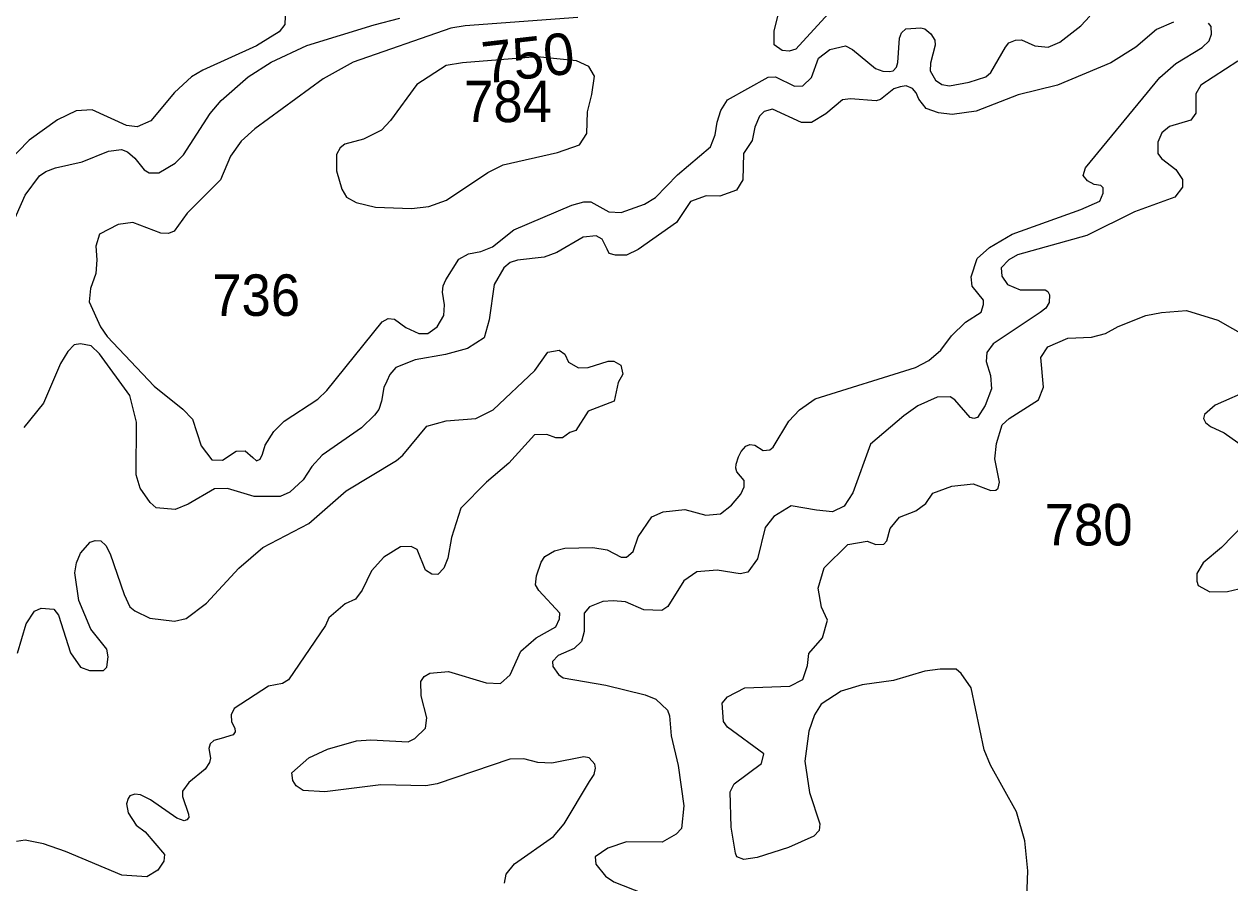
# Model space of a CAD drawing. Extents: x 499.9 to 555.3, y 9281.5 to 9336.8.
# Drawn here: x 548.232 to 552.881, y 9314.737 to 9318.048 of the extents above; entities that cross this region are included whole.
import ezdxf
from ezdxf.enums import TextEntityAlignment as Align

# ---------------------------------------------------------------- set-up
doc = ezdxf.new("R2010")
doc.units = 0
doc.header["$LTSCALE"] = 0.064
doc.layers.add('1', color=7, linetype='Continuous', lineweight=25)
doc.layers.add('2', color=7, linetype='Continuous', lineweight=13)
doc.layers.add('21', color=7, linetype='Continuous')
doc.layers.add('61', color=7, linetype='Continuous')

msp = doc.modelspace()

# ---------------------------------------------------------------- linework, layer by layer
at = {"layer": '1'}
for points in [[(551.775, 9318.4458), (551.8109, 9318.4146), (551.8524, 9318.3327), (551.8506, 9318.2904), (551.8262, 9318.244), (551.7647, 9318.1955), (551.5612, 9318.1917), (551.4687, 9318.1222), (551.3336, 9318.0898), (551.2078, 9317.9517), (551.1814, 9317.9439), (551.1554, 9317.9471), (551.1237, 9317.9686), (551.1237, 9318.0208), (551.1392, 9318.0838), (551.1276, 9318.1504)], [(552.0944, 9314.5764), (552.1023, 9314.7828), (552.0907, 9314.8994), (552.058, 9315.0112), (551.9587, 9315.191), (551.934, 9315.25), (551.8843, 9315.4886), (551.8449, 9315.5446), (551.826, 9315.5608), (551.7645, 9315.5608), (551.7052, 9315.5529), (551.5842, 9315.5179), (551.4633, 9315.5004), (551.3829, 9315.4766), (551.3057, 9315.4262), (551.2795, 9315.3844), (551.2574, 9315.3215), (551.2429, 9315.2069), (551.2604, 9315.0852), (551.2998, 9314.965), (551.2982, 9314.9389), (551.2767, 9314.917), (551.1789, 9314.8729), (551.059, 9314.8354), (551.0074, 9314.8273), (550.9798, 9314.8371), (550.9746, 9314.8511), (550.958, 9314.9515), (550.9549, 9315.0883), (550.9704, 9315.1195), (551.0749, 9315.1978), (551.0847, 9315.2346), (550.9443, 9315.3379), (550.9294, 9315.3598), (550.9236, 9315.4295), (550.9438, 9315.4543), (551.0114, 9315.4889), (551.1851, 9315.4957), (551.2345, 9315.5215), (551.2523, 9315.5754), (551.2574, 9315.6213), (551.3111, 9315.6822), (551.33, 9315.7497), (551.3069, 9315.8006), (551.294, 9315.8738), (551.3169, 9315.9518), (551.4083, 9316.0418), (551.4834, 9316.0543), (551.5158, 9316.0422), (551.5472, 9316.0434), (551.5585, 9316.056), (551.571, 9316.1037), (551.6068, 9316.1476), (551.6708, 9316.1712), (551.709, 9316.1995), (551.7356, 9316.2393), (551.8089, 9316.2669), (551.8914, 9316.2751), (551.959, 9316.2496), (551.9792, 9316.2509), (551.9875, 9316.2589), (551.9927, 9316.2815), (551.9753, 9316.3726), (551.9814, 9316.4316), (552.0027, 9316.5037), (552.0304, 9316.5281), (552.1438, 9316.5996), (552.1626, 9316.649), (552.1521, 9316.7626), (552.1796, 9316.8043), (552.2561, 9316.8372), (552.3482, 9316.8406), (552.4023, 9316.8549), (552.451, 9316.8828), (552.5567, 9316.9251), (552.6171, 9316.9367)], [(552.6171, 9316.9367), (552.7137, 9316.9438), (552.8352, 9316.9062), (552.9475, 9316.8423), (552.9997, 9316.8224), (553.0548, 9316.8232)], [(552.964, 9316.6407), (552.8241, 9316.5784), (552.7834, 9316.5431), (552.7795, 9316.5275), (552.7868, 9316.5123), (552.8062, 9316.4964), (552.8589, 9316.4725), (552.9333, 9316.4197)], [(552.9345, 9316.1182), (552.8493, 9316.0296), (552.7789, 9315.9716), (552.7538, 9315.9294), (552.7533, 9315.9009), (552.7596, 9315.8833), (552.8036, 9315.859), (552.8718, 9315.8605), (552.9379, 9315.876)]]:
    msp.add_lwpolyline(points, dxfattribs=at)
msp.add_lwpolyline([(550.4309, 9317.8478), (550.4097, 9317.8851), (550.3624, 9317.9073), (550.2101, 9317.9224), (549.922, 9317.8989), (549.8595, 9317.8881), (549.7468, 9317.816), (549.6443, 9317.6765), (549.6097, 9317.639), (549.5414, 9317.6041), (549.469, 9317.5856), (549.4509, 9317.5711), (549.4367, 9317.5456), (549.4365, 9317.483), (549.4576, 9317.4114), (549.4754, 9317.3816), (549.5128, 9317.3604), (549.587, 9317.3425), (549.7261, 9317.3373), (549.7921, 9317.3452), (549.8605, 9317.3695), (550.0204, 9317.4762), (550.0787, 9317.5055), (550.2887, 9317.5535), (550.3741, 9317.5834), (550.4024, 9317.6263), (550.4042, 9317.7104), (550.4214, 9317.7773)], close=True, dxfattribs=at)
at = {"layer": '2'}
for points in [[(549.2383, 9318.0791), (549.2379, 9318.0473), (549.216, 9318.0181), (549.1283, 9317.9647), (548.9208, 9317.8704), (548.8779, 9317.8454), (548.8115, 9317.785), (548.7211, 9317.6756), (548.6685, 9317.6525), (548.6272, 9317.6575), (548.4942, 9317.7173), (548.4329, 9317.7133), (548.3612, 9317.6798), (548.2518, 9317.6009), (548.1659, 9317.5116)], [(550.3678, 9318.0732), (549.9323, 9318.0422), (549.8782, 9318.0324), (549.5009, 9317.9009), (549.3855, 9317.8374), (549.1214, 9317.6444), (549.0694, 9317.5972), (549.0275, 9317.5394), (548.9901, 9317.4481), (548.8604, 9317.3197), (548.8108, 9317.25), (548.7886, 9317.2404), (548.7592, 9317.2418), (548.651, 9317.2828), (548.5943, 9317.276), (548.5231, 9317.2383), (548.5086, 9317.1918)], [(548.5263, 9316.8811), (548.5525, 9316.8437), (548.734, 9316.6519), (548.8443, 9316.5637), (548.8819, 9316.5244), (548.9146, 9316.4222), (548.9565, 9316.3685), (548.997, 9316.3667), (549.0497, 9316.4011), (549.0845, 9316.4029), (549.1138, 9316.3766), (549.1277, 9316.3641), (549.1422, 9316.3702), (549.1509, 9316.3897), (549.1612, 9316.4253), (549.1951, 9316.4768), (549.2344, 9316.5176), (549.3649, 9316.6025), (549.4001, 9316.6356), (549.6129, 9316.9004), (549.6354, 9316.9136), (549.6609, 9316.9109), (549.7039, 9316.879), (549.754, 9316.8555), (549.7889, 9316.8552), (549.8243, 9316.8809), (549.85, 9316.9252), (549.8533, 9316.9664), (549.8457, 9317.0142), (549.8484, 9317.0392), (549.8584, 9317.0619), (549.9088, 9317.1422), (549.9458, 9317.1621), (549.9935, 9317.1718), (550.0378, 9317.1901), (550.12, 9317.2548), (550.3437, 9317.35), (550.3906, 9317.3625), (550.4168, 9317.3625), (550.4869, 9317.3248), (550.5338, 9317.3215), (550.6244, 9317.3536), (550.6667, 9317.3803), (550.7511, 9317.4677), (550.8793, 9317.5756), (550.8971, 9317.6214), (550.9039, 9317.6699), (550.9191, 9317.7158), (550.9442, 9317.7561), (551.1011, 9317.8441), (551.1297, 9317.8447), (551.2025, 9317.8087), (551.2348, 9317.8103), (551.2681, 9317.8419), (551.2945, 9317.9169), (551.3384, 9317.9499), (551.3995, 9317.9641), (551.4259, 9317.9499), (551.5151, 9317.877), (551.5429, 9317.8667), (551.5683, 9317.8659), (551.5836, 9317.8686), (551.5953, 9317.8828), (551.601, 9317.9), (551.6075, 9317.9938), (551.6147, 9318.0146), (551.6316, 9318.0296), (551.69, 9318.0342), (551.7057, 9318.03), (551.7285, 9318.0103), (551.7441, 9317.9859), (551.7456, 9317.9669), (551.7264, 9317.8979), (551.7254, 9317.8681), (551.7459, 9317.8324), (551.7701, 9317.8149), (551.8003, 9317.8105), (551.8755, 9317.8246), (551.9403, 9317.8456), (551.9598, 9317.862), (552.0163, 9317.9595), (552.0295, 9317.9757), (552.0544, 9317.9867), (552.0784, 9317.9877), (552.1294, 9317.9645), (552.1803, 9317.9598), (552.2255, 9317.9791), (552.3066, 9318.0413), (552.341, 9318.079)], [(548.5572, 9317.5582), (548.608, 9317.5646), (548.6304, 9317.5564), (548.6597, 9317.5313), (548.6948, 9317.487), (548.7141, 9317.475), (548.7512, 9317.4743), (548.8149, 9317.5119), (548.8469, 9317.5436), (548.9499, 9317.7032), (548.9919, 9317.7536), (549.0965, 9317.8454), (549.1849, 9317.9013), (549.3226, 9317.9662), (549.5815, 9318.0461), (549.6807, 9318.0708)], [(552.6634, 9318.0562), (552.5979, 9318.0281), (552.5192, 9317.9596), (552.4222, 9317.8991), (552.2167, 9317.8125), (552.065, 9317.7762), (551.9026, 9317.7125), (551.811, 9317.7002), (551.7583, 9317.7056), (551.7101, 9317.7223), (551.6822, 9317.7584), (551.6722, 9317.7839), (551.6578, 9317.7995), (551.6334, 9317.8106), (551.6106, 9317.8065), (551.5851, 9317.7987), (551.5345, 9317.7573), (551.5181, 9317.753), (551.4183, 9317.7605), (551.3871, 9317.7569), (551.3239, 9317.7018), (551.2682, 9317.6685), (551.23, 9317.6691), (551.1172, 9317.7205), (551.0853, 9317.7113), (551.0675, 9317.6929), (551.0503, 9317.6508), (551.0389, 9317.5999), (551.0063, 9317.5496), (551.004, 9317.448), (550.9784, 9317.4075), (550.9142, 9317.3854), (550.8625, 9317.3864), (550.8015, 9317.3647), (550.7474, 9317.2832), (550.5998, 9317.1793), (550.5544, 9317.1579), (550.5123, 9317.1568), (550.4876, 9317.1637), (550.4799, 9317.1799), (550.4614, 9317.2187), (550.4385, 9317.2319), (550.3883, 9317.2272), (550.2863, 9317.167), (550.2373, 9317.1501), (550.1343, 9317.1384), (550.1059, 9317.1297), (550.0823, 9317.1089), (550.0445, 9317.0443), (550.0252, 9316.9083), (550.0055, 9316.8386), (549.9417, 9316.7975), (549.8564, 9316.774), (549.7396, 9316.7532), (549.6652, 9316.7239), (549.643, 9316.6967), (549.6308, 9316.6717), (549.6187, 9316.6467), (549.6098, 9316.5941), (549.5996, 9316.562), (549.5833, 9316.5402), (549.533, 9316.4911), (549.3818, 9316.3865), (549.341, 9316.3425)], [(551.2213, 9316.561), (551.2827, 9316.6034), (551.6691, 9316.7239), (551.7203, 9316.7516), (551.7674, 9316.7908), (551.8085, 9316.846), (551.8622, 9316.8986), (551.9219, 9316.9381), (551.9315, 9316.9665), (551.9312, 9316.9844), (551.887, 9317.0379), (551.8832, 9317.0733), (551.9072, 9317.1451), (551.954, 9317.1865), (552.0418, 9317.2385), (552.3063, 9317.3332), (552.3801, 9317.3656), (552.3933, 9317.3961), (552.3932, 9317.4166), (552.3837, 9317.4261), (552.3579, 9317.4299), (552.3321, 9317.4436), (552.3161, 9317.4647), (552.3241, 9317.4939), (552.6111, 9317.8427), (552.673, 9317.8969), (552.7739, 9317.958), (552.8012, 9317.9839), (552.8104, 9318.0089), (552.8096, 9318.0386), (552.7991, 9318.0515)], [(552.9122, 9317.9051), (552.7698, 9317.8132), (552.75, 9317.7796), (552.7497, 9317.705), (552.7307, 9317.6781), (552.649, 9317.6541), (552.6193, 9317.6292), (552.6034, 9317.5925), (552.6039, 9317.5493), (552.6177, 9317.5305), (552.6735, 9317.4883), (552.699, 9317.4495), (552.6985, 9317.4191), (552.6688, 9317.3805), (552.5138, 9317.3242), (552.3292, 9317.2336), (552.0626, 9317.1589), (552.0291, 9317.1398), (551.9997, 9317.109), (552.0026, 9317.0768), (552.0236, 9317.0442), (552.0721, 9317.0239), (552.1692, 9317.0235), (552.1796, 9317.0173), (552.1858, 9317.0046), (552.1851, 9316.9746), (552.1713, 9316.9529), (552.1502, 9316.9368), (551.968, 9316.8155), (551.9442, 9316.7817), (551.9417, 9316.7476), (551.9588, 9316.6934), (551.9622, 9316.6423), (551.9383, 9316.5782), (551.9083, 9316.5311), (551.8939, 9316.5281), (551.8799, 9316.5315), (551.8204, 9316.5989), (551.803, 9316.6112), (551.753, 9316.6095), (551.6783, 9316.5761), (551.6241, 9316.5381), (551.4961, 9316.4283), (551.4271, 9316.2405), (551.3938, 9316.1899), (551.3487, 9316.1676), (551.2875, 9316.1736), (551.1897, 9316.191), (551.1227, 9316.15), (551.0894, 9316.1068), (551.0596, 9315.9861), (551.0231, 9315.9352), (550.993, 9315.9288), (550.9045, 9315.9431), (550.8265, 9315.9368), (550.7761, 9315.901), (550.7148, 9315.8022), (550.6906, 9315.7873), (550.6212, 9315.7898), (550.5513, 9315.8202), (550.5036, 9315.8251), (550.4639, 9315.8218), (550.4117, 9315.802), (550.3915, 9315.7767), (550.3913, 9315.7067), (550.3811, 9315.6673)], [(548.2361, 9317.3891), (548.2911, 9317.4633), (548.316, 9317.4803), (548.3534, 9317.4945), (548.456, 9317.5172), (548.5572, 9317.5582)], [(548.1694, 9317.2371), (548.2361, 9317.3891)], [(548.5086, 9317.1918), (548.5132, 9317.1391), (548.5087, 9317.0862), (548.4878, 9317.0293), (548.4832, 9316.9769), (548.5263, 9316.8811)], [(549.0598, 9315.95), (549.1532, 9316.0306), (549.3298, 9316.123), (549.4741, 9316.2482), (549.6677, 9316.3653), (549.6931, 9316.3861), (549.7846, 9316.498), (549.8591, 9316.519), (549.9737, 9316.5271), (550.0412, 9316.5607), (550.2015, 9316.7129), (550.2521, 9316.7835), (550.2948, 9316.7907), (550.3166, 9316.7761), (550.3311, 9316.7449), (550.3699, 9316.7231), (550.4073, 9316.7247), (550.4844, 9316.7484), (550.5059, 9316.7482), (550.5333, 9316.733), (550.5404, 9316.6984), (550.5229, 9316.6669), (550.5074, 9316.595), (550.4077, 9316.5556), (550.3597, 9316.4816), (550.3367, 9316.4742), (550.3084, 9316.4527), (550.2824, 9316.4527), (550.2473, 9316.4665), (550.2, 9316.4644), (550.1006, 9316.3558), (550.0147, 9316.2825), (549.9164, 9316.182), (549.8797, 9316.0687), (549.866, 9315.9893), (549.8501, 9315.9511), (549.8275, 9315.9254), (549.8039, 9315.9268), (549.7804, 9315.9433), (549.748, 9316.0224), (549.7244, 9316.0335), (549.6832, 9316.0329), (549.6189, 9315.9934), (549.5717, 9315.9398), (549.5354, 9315.8658), (549.5096, 9315.8305), (549.47, 9315.8131), (549.4069, 9315.7592), (549.3939, 9315.7297), (549.2521, 9315.5205), (549.2289, 9315.5054), (549.1748, 9315.4953), (549.0419, 9315.4095), (549.0312, 9315.3854), (549.0323, 9315.3581), (549.0446, 9315.3337), (549.0465, 9315.3199), (549.0385, 9315.3073), (548.9916, 9315.2939), (548.9637, 9315.2861), (548.9497, 9315.2725), (548.9448, 9315.2555), (548.9504, 9315.2176), (548.9467, 9315.2016), (548.9301, 9315.176), (548.8672, 9315.1239), (548.8431, 9315.0902), (548.843, 9315.0694), (548.8663, 9315.0024), (548.8672, 9314.9894), (548.8598, 9314.9801), (548.8498, 9314.9763), (548.8215, 9314.987), (548.7193, 9315.0577), (548.6811, 9315.0767), (548.6589, 9315.0795), (548.64, 9315.0727), (548.6329, 9315.062), (548.6266, 9315.0422), (548.6336, 9315.0073), (548.6645, 9314.9596), (548.6989, 9314.9343), (548.7739, 9314.8463), (548.7707, 9314.8206), (548.7477, 9314.7864), (548.7058, 9314.7605), (548.6096, 9314.7665), (548.3925, 9314.8585), (548.3072, 9314.8876), (548.2365, 9314.9021), (548.2035, 9314.8966)], [(549.0162, 9316.258), (548.9662, 9316.2565), (548.8652, 9316.1971), (548.8143, 9316.1762), (548.7413, 9316.1829), (548.7182, 9316.2032), (548.6794, 9316.2592), (548.6648, 9316.31), (548.6661, 9316.5136), (548.6405, 9316.6163), (548.5233, 9316.7763), (548.4903, 9316.8077), (548.4497, 9316.8151), (548.4259, 9316.8117), (548.4004, 9316.7864), (548.3729, 9316.7397), (548.3075, 9316.587), (548.2306, 9316.4927)], [(551.0501, 9316.425), (551.0816, 9316.4036), (551.1074, 9316.4065), (551.1208, 9316.4165), (551.1812, 9316.517), (551.2213, 9316.561)], [(550.0844, 9314.7359), (550.0915, 9314.7709), (550.1227, 9314.8099), (550.2729, 9314.916), (550.3144, 9314.9644), (550.4123, 9315.1274), (550.43, 9315.1549), (550.4354, 9315.1799), (550.4334, 9315.1943), (550.4113, 9315.2188), (550.3907, 9315.2232), (550.2672, 9315.1983), (550.2132, 9315.2014), (550.159, 9315.2156), (550.1049, 9315.214), (549.8255, 9315.1189), (549.7815, 9315.1109), (549.6075, 9315.1154), (549.3918, 9315.0884), (549.3086, 9315.0937), (549.2818, 9315.1117), (549.2687, 9315.1317), (549.2649, 9315.1615), (549.3305, 9315.2191), (549.4014, 9315.2522), (549.5137, 9315.2842), (549.5693, 9315.2888), (549.7132, 9315.281), (549.7388, 9315.2939), (549.7804, 9315.3338), (549.7848, 9315.3732), (549.7629, 9315.4577), (549.7613, 9315.5129), (549.7743, 9315.5332), (549.797, 9315.5451), (549.8687, 9315.5515), (550.0135, 9315.5085), (550.0695, 9315.5063), (550.1063, 9315.539), (550.1476, 9315.6308), (550.2068, 9315.682), (550.2824, 9315.7248), (550.2967, 9315.7553), (550.2983, 9315.7764), (550.217, 9315.8644), (550.2039, 9315.8858), (550.2074, 9315.9211), (550.2259, 9315.9732), (550.2402, 9315.995), (550.2775, 9316.0179), (550.3174, 9316.0272), (550.4256, 9316.0306), (550.4797, 9316.0211), (550.5346, 9315.9927), (550.5546, 9315.9926), (550.5805, 9316.0148), (550.6, 9316.0719), (550.6527, 9316.1482), (550.6962, 9316.1671), (550.7804, 9316.1768), (550.8602, 9316.1549), (550.9172, 9316.1602), (550.96, 9316.1936), (550.9956, 9316.2359), (551.0084, 9316.2639), (551.0085, 9316.2882), (550.9809, 9316.3224), (550.9767, 9316.3359), (550.9775, 9316.3521), (550.9862, 9316.3801), (550.9975, 9316.4006), (551.0149, 9316.4214), (551.0309, 9316.4268), (551.0501, 9316.425)], [(549.341, 9316.3425), (549.3084, 9316.2911), (549.2565, 9316.244), (549.22, 9316.2266), (549.119, 9316.2263), (549.0162, 9316.258)], [(548.2071, 9315.6224), (548.2405, 9315.7361), (548.2721, 9315.7843), (548.2986, 9315.796), (548.3466, 9315.7921), (548.3651, 9315.7694), (548.4112, 9315.6239), (548.4498, 9315.5692), (548.4848, 9315.5565), (548.5382, 9315.5557), (548.5516, 9315.5692), (548.5563, 9315.6082), (548.5516, 9315.6383), (548.49, 9315.7148), (548.4429, 9315.8254), (548.4274, 9315.9319), (548.4341, 9315.9708), (548.4498, 9316.0083), (548.4864, 9316.0511), (548.5066, 9316.0565), (548.5279, 9316.056), (548.547, 9316.0378), (548.5642, 9316.0051), (548.6181, 9315.8493), (548.6404, 9315.802), (548.6592, 9315.7859)], [(548.6592, 9315.7859), (548.7165, 9315.7572), (548.8118, 9315.7458), (548.8576, 9315.7561), (548.935, 9315.8158), (549.0598, 9315.95)], [(550.3811, 9315.6673), (550.353, 9315.6408), (550.2919, 9315.6139), (550.2693, 9315.5912), (550.2708, 9315.5711), (550.2929, 9315.5404)], [(550.2929, 9315.5404), (550.3112, 9315.5281), (550.4749, 9315.4989), (550.6269, 9315.4624), (550.6676, 9315.4452), (550.7126, 9315.4033), (550.7209, 9315.3805), (550.7273, 9315.3041), (550.7542, 9315.1902), (550.7765, 9315.0342), (550.7673, 9314.9463), (550.7462, 9314.9245), (550.6927, 9314.8946), (550.5545, 9314.8958), (550.4824, 9314.8711), (550.4335, 9314.8373), (550.436, 9314.809), (550.4737, 9314.7626), (550.506, 9314.7408), (550.6198, 9314.6955)]]:
    msp.add_lwpolyline(points, dxfattribs=at)

# ---------------------------------------------------------------- texts
at = {"layer": '21', "width": 0.95}
for s, p in [('784', (549.9285, 9317.6702)), ('736', (548.9574, 9316.9232)), ('780', (552.1669, 9316.038))]:
    msp.add_text(s, height=0.16, dxfattribs=at).set_placement(p)
at = {"layer": '61'}
msp.add_text('750', height=0.16, rotation=6.557, dxfattribs=at).set_placement((550.1843, 9317.8389), align=Align.CENTER)

doc.saveas('drawing.dxf')
